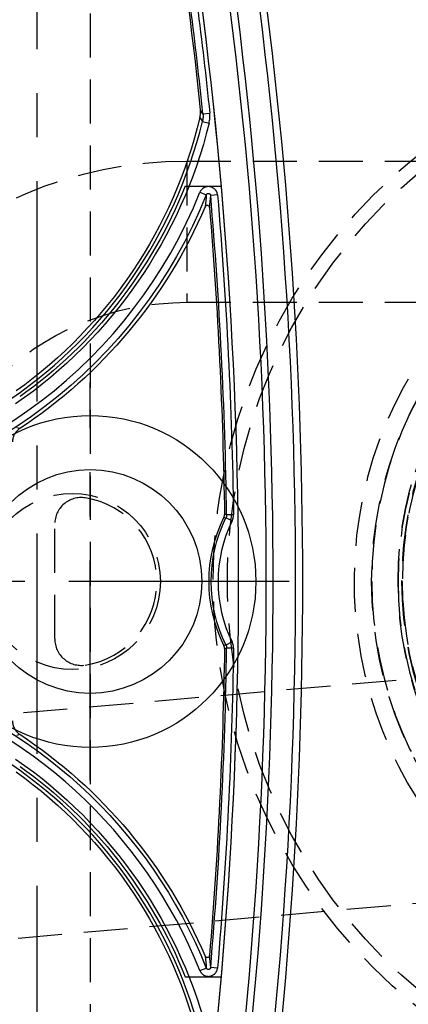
# Model space of a CAD drawing. Extents: x 2651 to 7771, y -1163 to 1075.
# Tile 344 of 490: x 5164 to 5186, y 264 to 320. Entities that reach past the tile are written whole.
import ezdxf

# ---------------------------------------------------------------- set-up
doc = ezdxf.new("R2010")
doc.units = 0
doc.header["$LTSCALE"] = 10
doc.linetypes.add('CENTER', pattern=[2, 1.25, -0.25, 0.25, -0.25])
doc.linetypes.add('HIDDEN', pattern=[0.375, 0.25, -0.125])
doc.layers.get('0').update_dxf_attribs({"linetype": 'CONTINUOUS'})
doc.layers.get('Defpoints').update_dxf_attribs({"linetype": 'CONTINUOUS'})
for name, color, linetype in [('1', 7, 'CONTINUOUS'), ('15', 7, 'CONTINUOUS'), ('97', 7, 'CONTINUOUS'), ('COOL', 150, 'HIDDEN'), ('DIM', 3, 'CONTINUOUS'), ('LAYER_094', 7, 'CONTINUOUS'), ('WARNINGS', 7, 'CONTINUOUS')]:
    doc.layers.add(name, color=color, linetype=linetype)
doc.styles.get("Standard").update_dxf_attribs({"font": 'romans.shx'})
doc.dimstyles.new('MM& INCH5', dxfattribs={"dimtxt": 5, "dimasz": 2.5, "dimexe": 1, "dimexo": 0.5, "dimtad": 0, "dimrnd": 1.38778e-17, "dimzin": 9, "dimdsep": 46, "dimtxsty": 'Standard', "dimblk": 'CLOSED', "dimcen": 0, "dimclrd": 3, "dimclre": 3, "dimclrt": 3, "dimazin": 2, "dimtfac": 0.75, "dimtofl": 0, "dimtmove": 0, "dimatfit": 3, "dimfxl": 0, "dimtolj": 1, "dimarcsym": 0})

# ---------------------------------------------------------------- blocks, each defined once
blk = doc.blocks.new('DFSF')
at = {"layer": '1', "color": 110, "linetype": 'Continuous'}
for p, q in [((1237.365, 541.434), (1235.315, 541.434)), ((1237.365, 496.554), (1235.315, 496.554))]:
    blk.add_line(p, q, dxfattribs=at)
at = {"layer": '1', "color": 252, "linetype": 'Continuous'}
for p, q in [((1236.531, 541.085), (1236.17, 540.94)), ((1235.533, 540.936), (1235.921, 540.903)), ((1234.624, 522.783), (1235.012, 522.777)), ((1234.704, 522.428), (1235.052, 522.6)), ((1234.704, 515.56), (1235.052, 515.388)), ((1234.624, 515.205), (1235.012, 515.211)), ((1235.533, 497.052), (1235.921, 497.085)), ((1236.531, 496.903), (1236.17, 497.048)), ((1236.39, 492.885), (1236.013, 492.977)), ((1236.36, 492.444), (1235.974, 492.403))]:
    blk.add_line(p, q, dxfattribs=at)
at = {"layer": '1', "color": 7, "linetype": 'Continuous', "extrusion": (0, 0, -1)}
for centre, radius, start, end in [((-1491.861, 518.994), 261.153, 351.21206, 8.78794), ((-1491.861, 518.994), 259.08, 351.21206, 8.78794), ((-1262.44, 551.472), 26.62, 305.5251, 346.6816), ((-1491.861, 518.994), 256.753, 0.8504, 4.74422), ((-1262.44, 551.472), 28.499, 303.3599, 336.8536), ((-1227.73, 518.994), 8.284, 153.9784, 206.0216), ((-1491.861, 518.994), 256.753, 355.25578, 359.1496), ((-1262.44, 486.516), 28.499, 23.1464, 56.6401), ((-1262.44, 486.516), 26.62, 13.3184, 54.4749), ((-1491.861, 518.994), 256.753, 351.40512, 354.0132)]:
    blk.add_arc(centre, radius, start, end, dxfattribs=at)
at = {"layer": '1', "color": 252, "linetype": 'Continuous'}
for centre, radius, start, end in [((1491.861, 518.994), 260.764, 171.21246, 188.78794), ((1491.861, 518.994), 257.526, 171.21206, 188.78794), ((1262.44, 551.472), 26.817, 193.7396, 235.4175), ((1262.44, 551.472), 27.914, 201.8464, 253.2169), ((1491.861, 518.994), 256.876, 175.1073, 179.15617), ((1227.73, 518.994), 7.773, 333.7827, 26.2173), ((1491.861, 518.994), 256.876, 180.84383, 184.8927), ((1262.44, 486.516), 27.914, 96.318, 158.1536), ((1262.44, 486.516), 26.817, 124.5825, 166.2604), ((1491.861, 518.994), 256.876, 185.93261, 188.61664)]:
    blk.add_arc(centre, radius, start, end, dxfattribs=at)
at = {"layer": '1', "color": 252, "linetype": 'Continuous', "extrusion": (0, 0, -1)}
for centre, radius, start, end in [((-1491.861, 518.994), 259.469, 351.21206, 8.78794), ((-1262.44, 551.472), 27.205, 304.5825, 346.2604), ((-1491.861, 518.994), 257.265, 0.84383, 4.8927), ((-1262.44, 551.472), 28.303, 286.7831, 338.1536), ((-1227.73, 518.994), 8.162, 153.7827, 206.2173), ((-1491.861, 518.994), 257.265, 355.1073, 359.15617), ((-1262.44, 486.516), 28.303, 21.8464, 83.7691), ((-1262.44, 486.516), 27.205, 13.7396, 55.4175), ((-1491.861, 518.994), 257.265, 351.32783, 354.06739)]:
    blk.add_arc(centre, radius, start, end, dxfattribs=at)
at = {"layer": '1', "color": 110, "linetype": 'Continuous'}
for start, end in [(171.21206, 180), (180, 188.78794)]:
    blk.add_arc((1491.861, 518.994), 257.526, start, end, dxfattribs=at)
at = {"layer": '1', "color": 110, "linetype": 'Continuous', "extrusion": (0, 0, -1)}
for centre, start, end in [((-1262.44, 551.472), 305.5251, 338.1823), ((-1262.44, 486.516), 21.8177, 54.4749)]:
    blk.add_arc(centre, 27.009, start, end, dxfattribs=at)
at = {"layer": '1', "color": 252, "linetype": 'Continuous'}
for points, knots in [([(1236.531, 541.085), (1236.52, 541.112), (1236.507, 541.138), (1236.484, 541.174), (1236.472, 541.192), (1236.459, 541.21), (1236.45, 541.221), (1236.445, 541.227), (1236.421, 541.254), (1236.401, 541.274), (1236.367, 541.301), (1236.35, 541.314), (1236.332, 541.326), (1236.32, 541.334), (1236.314, 541.338), (1236.282, 541.356), (1236.256, 541.368), (1236.215, 541.383), (1236.195, 541.39), (1236.174, 541.395), (1236.16, 541.398), (1236.153, 541.4), (1236.117, 541.407), (1236.088, 541.409), (1236.045, 541.41), (1236.024, 541.41), (1236.002, 541.408), (1235.987, 541.406), (1235.98, 541.405), (1235.944, 541.4), (1235.916, 541.393), (1235.875, 541.38), (1235.855, 541.373), (1235.835, 541.364), (1235.822, 541.358), (1235.816, 541.354), (1235.783, 541.337), (1235.759, 541.322), (1235.725, 541.296), (1235.708, 541.282), (1235.692, 541.267), (1235.682, 541.257), (1235.677, 541.252), (1235.652, 541.225), (1235.634, 541.203), (1235.61, 541.167), (1235.599, 541.148), (1235.589, 541.129), (1235.583, 541.116), (1235.579, 541.11), (1235.565, 541.076), (1235.546, 541.022), (1235.536, 540.965), (1235.533, 540.936)], [0, 0, 0, 0, 0.0625, 0.0625, 0.09375, 0.109375, 0.109375, 0.125, 0.125, 0.1875, 0.1875, 0.21875, 0.234375, 0.234375, 0.25, 0.25, 0.3125, 0.3125, 0.34375, 0.359375, 0.359375, 0.375, 0.375, 0.4375, 0.4375, 0.46875, 0.484375, 0.484375, 0.5, 0.5, 0.5625, 0.5625, 0.59375, 0.609375, 0.609375, 0.625, 0.625, 0.6875, 0.6875, 0.71875, 0.734375, 0.734375, 0.75, 0.75, 0.8125, 0.8125, 0.84375, 0.859375, 0.859375, 0.875, 0.875, 0.9375, 1, 1, 1, 1]), ([(1234.624, 522.783), (1234.623, 522.752), (1234.626, 522.691), (1234.636, 522.631), (1234.646, 522.586), (1234.652, 522.564), (1234.658, 522.542), (1234.663, 522.527), (1234.665, 522.52), (1234.678, 522.484), (1234.69, 522.456), (1234.704, 522.428)], [0, 0, 0, 0, 0.25, 0.5, 0.5, 0.625, 0.6875, 0.6875, 0.75, 0.75, 1, 1, 1, 1]), ([(1235.135, 522.805), (1235.11, 522.799), (1235.085, 522.793), (1235.044, 522.784), (1235.028, 522.78), (1235.012, 522.777)], [0, 0, 0, 0, 0.618522, 0.618522, 1, 1, 1, 1]), ([(1235.052, 522.6), (1235.075, 522.605), (1235.098, 522.61), (1235.139, 522.62), (1235.157, 522.624), (1235.175, 522.628)], [0, 0, 0, 0, 0.564246, 0.564246, 1, 1, 1, 1]), ([(1234.704, 515.56), (1234.69, 515.532), (1234.666, 515.476), (1234.65, 515.418), (1234.64, 515.373), (1234.635, 515.351), (1234.632, 515.328), (1234.63, 515.313), (1234.629, 515.305), (1234.625, 515.267), (1234.623, 515.236), (1234.624, 515.205)], [0, 0, 0, 0, 0.25, 0.5, 0.5, 0.625, 0.6875, 0.6875, 0.75, 0.75, 1, 1, 1, 1]), ([(1235.175, 515.359), (1235.151, 515.365), (1235.127, 515.371), (1235.086, 515.38), (1235.069, 515.384), (1235.052, 515.388)], [0, 0, 0, 0, 0.586818, 0.586818, 1, 1, 1, 1]), ([(1235.012, 515.211), (1235.037, 515.205), (1235.061, 515.2), (1235.102, 515.191), (1235.119, 515.187), (1235.135, 515.183)], [0, 0, 0, 0, 0.595884, 0.595884, 1, 1, 1, 1]), ([(1235.533, 497.052), (1235.536, 497.023), (1235.546, 496.966), (1235.565, 496.911), (1235.579, 496.878), (1235.583, 496.872), (1235.589, 496.859), (1235.599, 496.839), (1235.61, 496.821), (1235.634, 496.785), (1235.652, 496.763), (1235.677, 496.736), (1235.682, 496.731), (1235.692, 496.721), (1235.708, 496.706), (1235.725, 496.692), (1235.759, 496.666), (1235.783, 496.65), (1235.816, 496.634), (1235.822, 496.63), (1235.835, 496.624), (1235.855, 496.615), (1235.875, 496.608), (1235.916, 496.594), (1235.944, 496.588), (1235.98, 496.582), (1235.987, 496.581), (1236.002, 496.58), (1236.024, 496.578), (1236.045, 496.578), (1236.088, 496.578), (1236.117, 496.581), (1236.153, 496.588), (1236.16, 496.59), (1236.174, 496.593), (1236.195, 496.598), (1236.215, 496.605), (1236.256, 496.62), (1236.282, 496.632), (1236.314, 496.65), (1236.32, 496.654), (1236.332, 496.661), (1236.35, 496.673), (1236.367, 496.686), (1236.401, 496.714), (1236.421, 496.734), (1236.445, 496.761), (1236.45, 496.767), (1236.459, 496.778), (1236.472, 496.796), (1236.484, 496.813), (1236.507, 496.85), (1236.52, 496.876), (1236.531, 496.903)], [0, 0, 0, 0, 0.0625, 0.125, 0.125, 0.140625, 0.140625, 0.15625, 0.1875, 0.1875, 0.25, 0.25, 0.265625, 0.265625, 0.28125, 0.3125, 0.3125, 0.375, 0.375, 0.390625, 0.390625, 0.40625, 0.4375, 0.4375, 0.5, 0.5, 0.515625, 0.515625, 0.53125, 0.5625, 0.5625, 0.625, 0.625, 0.640625, 0.640625, 0.65625, 0.6875, 0.6875, 0.75, 0.75, 0.765625, 0.765625, 0.78125, 0.8125, 0.8125, 0.875, 0.875, 0.890625, 0.890625, 0.90625, 0.9375, 0.9375, 1, 1, 1, 1])]:
    blk.add_open_spline(points, degree=3, knots=knots, dxfattribs=at)
at = {"layer": '1', "color": 7, "linetype": 'Continuous'}
for points, knots in [([(1235.921, 540.903), (1235.921, 540.91), (1235.924, 540.924), (1235.928, 540.938), (1235.934, 540.951), (1235.938, 540.958), (1235.946, 540.97), (1235.95, 540.975), (1235.957, 540.983), (1235.961, 540.986), (1235.966, 540.991), (1235.974, 540.997), (1235.983, 541.003), (1235.992, 541.008), (1235.996, 541.01), (1236.003, 541.013), (1236.013, 541.017), (1236.023, 541.019), (1236.034, 541.021), (1236.038, 541.021), (1236.045, 541.022), (1236.056, 541.022), (1236.066, 541.021), (1236.077, 541.019), (1236.081, 541.018), (1236.088, 541.016), (1236.098, 541.013), (1236.108, 541.008), (1236.117, 541.003), (1236.121, 541), (1236.126, 540.996), (1236.135, 540.99), (1236.143, 540.982), (1236.149, 540.975), (1236.152, 540.971), (1236.156, 540.965), (1236.162, 540.956), (1236.167, 540.947), (1236.17, 540.94)], [0, 0, 0, 0, 0.0625, 0.125, 0.125, 0.1875, 0.1875, 0.25, 0.25, 0.28125, 0.28125, 0.3125, 0.375, 0.375, 0.40625, 0.40625, 0.4375, 0.5, 0.5, 0.53125, 0.53125, 0.5625, 0.625, 0.625, 0.65625, 0.65625, 0.6875, 0.75, 0.75, 0.78125, 0.78125, 0.8125, 0.875, 0.875, 0.90625, 0.90625, 0.9375, 1, 1, 1, 1]), ([(1235.987, 540.229), (1235.993, 540.252), (1236.003, 540.296), (1236.05, 540.334), (1236.103, 540.351), (1236.178, 540.346), (1236.214, 540.298), (1236.235, 540.27)], [0, 0, 0, 0, 0.205276, 0.387405, 0.502821, 0.700571, 1, 1, 1, 1]), ([(1247.177, 526.911), (1247.177, 526.949), (1247.172, 527.024), (1247.158, 527.097), (1247.145, 527.151), (1247.139, 527.169), (1247.131, 527.196), (1247.128, 527.205), (1247.122, 527.222), (1247.105, 527.267), (1247.07, 527.343), (1247.031, 527.406), (1247.004, 527.444), (1246.998, 527.452), (1246.987, 527.466), (1246.981, 527.474), (1246.963, 527.496), (1246.951, 527.51), (1246.913, 527.551), (1246.86, 527.603), (1246.8, 527.648), (1246.768, 527.669)], [0, 0, 0, 0, 0.125, 0.25, 0.25, 0.3125, 0.3125, 0.34375, 0.34375, 0.375, 0.5, 0.625, 0.625, 0.65625, 0.65625, 0.6875, 0.6875, 0.75, 0.75, 0.875, 1, 1, 1, 1]), ([(1235.052, 522.6), (1235.046, 522.613), (1235.04, 522.628), (1235.032, 522.649), (1235.03, 522.657), (1235.025, 522.671), (1235.02, 522.694), (1235.014, 522.731), (1235.012, 522.762), (1235.012, 522.777)], [0, 0, 0, 0, 0.25, 0.25, 0.375, 0.375, 0.5, 0.75, 1, 1, 1, 1]), ([(1235.135, 522.805), (1235.135, 522.789), (1235.137, 522.759), (1235.141, 522.729), (1235.146, 522.707), (1235.148, 522.7), (1235.152, 522.685), (1235.155, 522.678), (1235.162, 522.656), (1235.168, 522.642), (1235.175, 522.628)], [0, 0, 0, 0, 0.25, 0.5, 0.5, 0.625, 0.625, 0.75, 0.75, 1, 1, 1, 1]), ([(1235.012, 515.211), (1235.012, 515.226), (1235.013, 515.242), (1235.015, 515.265), (1235.016, 515.272), (1235.019, 515.287), (1235.023, 515.31), (1235.034, 515.346), (1235.046, 515.374), (1235.052, 515.388)], [0, 0, 0, 0, 0.25, 0.25, 0.375, 0.375, 0.5, 0.75, 1, 1, 1, 1]), ([(1235.175, 515.359), (1235.168, 515.346), (1235.156, 515.318), (1235.148, 515.289), (1235.143, 515.267), (1235.142, 515.259), (1235.139, 515.244), (1235.138, 515.237), (1235.136, 515.214), (1235.135, 515.199), (1235.135, 515.183)], [0, 0, 0, 0, 0.25, 0.5, 0.5, 0.625, 0.625, 0.75, 0.75, 1, 1, 1, 1]), ([(1246.768, 510.319), (1246.8, 510.34), (1246.86, 510.385), (1246.913, 510.436), (1246.951, 510.477), (1246.963, 510.492), (1246.981, 510.514), (1246.987, 510.521), (1246.998, 510.536), (1247.026, 510.574), (1247.07, 510.645), (1247.101, 510.713), (1247.118, 510.756), (1247.121, 510.765), (1247.128, 510.783), (1247.131, 510.792), (1247.139, 510.818), (1247.144, 510.836), (1247.158, 510.891), (1247.172, 510.964), (1247.177, 511.039), (1247.177, 511.076)], [0, 0, 0, 0, 0.125, 0.25, 0.25, 0.3125, 0.3125, 0.34375, 0.34375, 0.375, 0.5, 0.625, 0.625, 0.65625, 0.65625, 0.6875, 0.6875, 0.75, 0.75, 0.875, 1, 1, 1, 1]), ([(1236.235, 497.718), (1236.222, 497.698), (1236.199, 497.66), (1236.142, 497.639), (1236.086, 497.639), (1236.017, 497.668), (1235.998, 497.725), (1235.987, 497.758)], [0, 0, 0, 0, 0.20527, 0.387397, 0.502822, 0.700563, 1, 1, 1, 1]), ([(1236.17, 497.048), (1236.167, 497.041), (1236.164, 497.035), (1236.159, 497.026), (1236.156, 497.022), (1236.152, 497.017), (1236.149, 497.013), (1236.143, 497.005), (1236.137, 497), (1236.13, 496.994), (1236.126, 496.991), (1236.121, 496.988), (1236.117, 496.985), (1236.108, 496.98), (1236.101, 496.977), (1236.092, 496.973), (1236.087, 496.972), (1236.081, 496.97), (1236.077, 496.969), (1236.066, 496.967), (1236.059, 496.966), (1236.049, 496.966), (1236.044, 496.966), (1236.038, 496.967), (1236.034, 496.967), (1236.023, 496.969), (1236.016, 496.97), (1236.006, 496.974), (1236.002, 496.975), (1235.996, 496.978), (1235.992, 496.98), (1235.983, 496.985), (1235.977, 496.988), (1235.969, 496.995), (1235.965, 496.998), (1235.961, 497.002), (1235.957, 497.005), (1235.95, 497.013), (1235.946, 497.018), (1235.938, 497.03), (1235.934, 497.037), (1235.928, 497.05), (1235.924, 497.064), (1235.921, 497.078), (1235.921, 497.085)], [0, 0, 0, 0, 0.0625, 0.0625, 0.09375, 0.09375, 0.125, 0.125, 0.1875, 0.1875, 0.21875, 0.21875, 0.25, 0.25, 0.3125, 0.3125, 0.34375, 0.34375, 0.375, 0.375, 0.4375, 0.4375, 0.46875, 0.46875, 0.5, 0.5, 0.5625, 0.5625, 0.59375, 0.59375, 0.625, 0.625, 0.6875, 0.6875, 0.71875, 0.71875, 0.75, 0.75, 0.8125, 0.8125, 0.875, 0.875, 0.9375, 1, 1, 1, 1]), ([(1236.36, 492.444), (1236.356, 492.481), (1236.352, 492.555), (1236.355, 492.665), (1236.363, 492.739), (1236.371, 492.794), (1236.375, 492.812), (1236.382, 492.849), (1236.386, 492.867), (1236.39, 492.885)], [0, 0, 0, 0, 0.25, 0.5, 0.75, 0.75, 0.875, 0.875, 1, 1, 1, 1])]:
    blk.add_open_spline(points, degree=3, knots=knots, dxfattribs=at)
at = {"layer": '1', "color": 252, "linetype": 'Continuous'}
for points in [[(1235.921, 540.903), (1235.942, 540.674), (1235.964, 540.449), (1235.987, 540.229)], [(1236.235, 540.27), (1236.213, 540.488), (1236.191, 540.712), (1236.17, 540.94)], [(1246.925, 527.719), (1246.873, 527.702), (1246.821, 527.685), (1246.768, 527.669)], [(1246.768, 510.319), (1246.821, 510.303), (1246.873, 510.286), (1246.925, 510.269)], [(1235.987, 497.758), (1235.964, 497.539), (1235.942, 497.314), (1235.921, 497.085)], [(1236.17, 497.048), (1236.191, 497.276), (1236.213, 497.499), (1236.235, 497.718)], [(1236.013, 492.977), (1236.001, 492.93), (1235.983, 492.835), (1235.967, 492.692), (1235.963, 492.548), (1235.969, 492.452), (1235.974, 492.403)], [(1236.36, 492.444), (1236.409, 492.368), (1236.458, 492.292), (1236.508, 492.215)], [(1236.535, 492.648), (1236.487, 492.728), (1236.439, 492.807), (1236.39, 492.885)]]:
    blk.add_open_spline(points, degree=3, dxfattribs=at)
at = {"layer": '1', "color": 7, "linetype": 'Continuous'}
blk.add_open_spline([(1236.535, 492.648), (1236.527, 492.612), (1236.513, 492.541), (1236.502, 492.433), (1236.499, 492.324), (1236.504, 492.251), (1236.508, 492.215)], degree=3, dxfattribs=at)
blk = doc.blocks.new('*D82')
at = {"layer": 'Defpoints', "color": 0}
for p in [(5205.684, 387.642), (5075.684, -70.038), (5075.684, -149.784)]:
    blk.add_point(p, dxfattribs=at)
at = {"layer": 'DIM', "color": 3, "lineweight": -2}
blk.add_line((5075.684, -70.538), (5075.684, -149.784), dxfattribs=at)
at = {"layer": 'DIM', "color": 3, "insert": (5075.684, -172.79), "char_height": 5, "attachment_point": 5, "rotation": 90}
blk.add_mtext('\\A1;130 [5.118]', dxfattribs=at)
blk = doc.blocks.new('_Closed')
at = {"color": 0, "linetype": 'ByBlock', "lineweight": -2}
for p, q in [((-1, 0.167), (0, 0)), ((-1, 0.167), (-1, -0.167)), ((0, 0), (-1, -0.167)), ((0, 0), (-1, 0))]:
    blk.add_line(p, q, dxfattribs=at)
blk = doc.blocks.new('*D83')
at = {"layer": 'Defpoints', "color": 0}
for p in [(5205.684, 387.642), (5008.684, -108.878), (5008.684, -149.784)]:
    blk.add_point(p, dxfattribs=at)
at = {"layer": 'DIM', "color": 3, "lineweight": -2}
blk.add_line((5008.684, -109.378), (5008.684, -149.784), dxfattribs=at)
at = {"layer": 'DIM', "color": 3, "insert": (5008.684, -172.79), "char_height": 5, "attachment_point": 5, "rotation": 90}
blk.add_mtext('\\A1;197 [7.756]', dxfattribs=at)
blk = doc.blocks.new('*D95')
at = {"layer": 'Defpoints', "color": 0}
for p in [(5205.684, 387.642), (4911.365, 319.642), (4930.684, 319.642)]:
    blk.add_point(p, dxfattribs=at)
at = {"layer": 'DIM', "color": 3, "lineweight": -2}
blk.add_line((4930.184, 319.642), (4911.365, 319.642), dxfattribs=at)
at = {"layer": 'DIM', "color": 3, "insert": (4890.502, 319.642), "char_height": 5, "attachment_point": 5}
blk.add_mtext('\\A1;68 [2.677]', dxfattribs=at)
blk = doc.blocks.new('*D96')
at = {"layer": 'Defpoints', "color": 0}
for p in [(5205.684, 387.642), (4911.365, 255.642), (4930.684, 255.642)]:
    blk.add_point(p, dxfattribs=at)
at = {"layer": 'DIM', "color": 3, "lineweight": -2}
blk.add_line((4930.184, 255.642), (4911.365, 255.642), dxfattribs=at)
at = {"layer": 'DIM', "color": 3, "insert": (4888.359, 255.642), "char_height": 5, "attachment_point": 5}
blk.add_mtext('\\A1;132 [5.197]', dxfattribs=at)
blk = doc.blocks.new('*D97')
at = {"layer": 'Defpoints', "color": 0}
for p in [(5205.684, 387.642), (4911.365, 212.642), (4930.684, 212.642)]:
    blk.add_point(p, dxfattribs=at)
at = {"layer": 'DIM', "color": 3, "lineweight": -2}
blk.add_line((4930.184, 212.642), (4911.365, 212.642), dxfattribs=at)
at = {"layer": 'DIM', "color": 3, "insert": (4890.74, 212.642), "char_height": 5, "attachment_point": 5}
blk.add_mtext('\\A1;175 [6.89]', dxfattribs=at)
blk = doc.blocks.new('*D98')
at = {"layer": 'Defpoints', "color": 0}
for p in [(5205.684, 387.642), (4911.365, 182.642), (4930.684, 182.642)]:
    blk.add_point(p, dxfattribs=at)
at = {"layer": 'DIM', "color": 3, "lineweight": -2}
blk.add_line((4930.184, 182.642), (4911.365, 182.642), dxfattribs=at)
at = {"layer": 'DIM', "color": 3, "insert": (4888.002, 182.642), "char_height": 5, "attachment_point": 5}
blk.add_mtext('\\A1;205 [8.071]', dxfattribs=at)
blk = doc.blocks.new('*D99')
at = {"layer": 'Defpoints', "color": 0}
for p in [(5205.684, 387.642), (4911.365, 162.642), (4930.684, 162.642)]:
    blk.add_point(p, dxfattribs=at)
at = {"layer": 'DIM', "color": 3, "lineweight": -2}
blk.add_line((4930.184, 162.642), (4911.365, 162.642), dxfattribs=at)
at = {"layer": 'DIM', "color": 3, "insert": (4888.002, 162.642), "char_height": 5, "attachment_point": 5}
blk.add_mtext('\\A1;225 [8.858]', dxfattribs=at)
blk = doc.blocks.new('*D100')
at = {"layer": 'Defpoints', "color": 0}
for p in [(5205.684, 387.642), (4911.365, 119.642), (4930.684, 119.642)]:
    blk.add_point(p, dxfattribs=at)
at = {"layer": 'DIM', "color": 3, "lineweight": -2}
blk.add_line((4930.184, 119.642), (4911.365, 119.642), dxfattribs=at)
at = {"layer": 'DIM', "color": 3, "insert": (4885.621, 119.642), "char_height": 5, "attachment_point": 5}
blk.add_mtext('\\A1;268 [10.551]', dxfattribs=at)
blk = doc.blocks.new('*D101')
at = {"layer": 'Defpoints', "color": 0}
for p in [(5205.684, 387.642), (4911.365, 55.642), (4930.684, 55.642)]:
    blk.add_point(p, dxfattribs=at)
at = {"layer": 'DIM', "color": 3, "lineweight": -2}
blk.add_line((4930.184, 55.642), (4911.365, 55.642), dxfattribs=at)
at = {"layer": 'DIM', "color": 3, "insert": (4885.621, 55.642), "char_height": 5, "attachment_point": 5}
blk.add_mtext('\\A1;332 [13.071]', dxfattribs=at)
blk = doc.blocks.new('*D102')
at = {"layer": 'Defpoints', "color": 0}
for p in [(5205.684, 387.642), (4911.365, 12.642), (4930.684, 12.642)]:
    blk.add_point(p, dxfattribs=at)
at = {"layer": 'DIM', "color": 3, "lineweight": -2}
blk.add_line((4930.184, 12.642), (4911.365, 12.642), dxfattribs=at)
at = {"layer": 'DIM', "color": 3, "insert": (4885.621, 12.642), "char_height": 5, "attachment_point": 5}
blk.add_mtext('\\A1;375 [14.764]', dxfattribs=at)
blk = doc.blocks.new('*D103')
at = {"layer": 'Defpoints', "color": 0}
for p in [(5205.684, 387.642), (4911.365, -22.358), (4996.156, -22.358)]:
    blk.add_point(p, dxfattribs=at)
at = {"layer": 'DIM', "color": 3, "lineweight": -2}
blk.add_line((4995.656, -22.358), (4911.365, -22.358), dxfattribs=at)
at = {"layer": 'DIM', "color": 3, "insert": (4885.621, -22.358), "char_height": 5, "attachment_point": 5}
blk.add_mtext('\\A1;410 [16.142]', dxfattribs=at)
blk = doc.blocks.new('*D106')
at = {"layer": 'Defpoints', "color": 0}
for p in [(5205.684, 387.642), (4902.515, -82.358), (4982.164, -82.358)]:
    blk.add_point(p, dxfattribs=at)
at = {"layer": 'DIM', "color": 3, "lineweight": -2}
blk.add_line((4981.664, -82.358), (4902.515, -82.358), dxfattribs=at)
at = {"layer": 'DIM', "color": 3, "insert": (4876.771, -82.358), "char_height": 5, "attachment_point": 5}
blk.add_mtext('\\A1;470 [18.504]', dxfattribs=at)
blk = doc.blocks.new('*D107')
at = {"layer": 'Defpoints', "color": 0}
for p in [(5205.684, 387.642), (4911.365, -47.358), (5053.004, -47.358)]:
    blk.add_point(p, dxfattribs=at)
at = {"layer": 'DIM', "color": 3, "lineweight": -2}
blk.add_line((5052.504, -47.358), (4911.365, -47.358), dxfattribs=at)
at = {"layer": 'DIM', "color": 3, "insert": (4885.621, -47.358), "char_height": 5, "attachment_point": 5}
blk.add_mtext('\\A1;435 [17.126]', dxfattribs=at)
blk = doc.blocks.new('*D254')
at = {"layer": 'Defpoints', "color": 0}
for p in [(5205.684, 387.642), (4911.365, 287.642), (4958.184, 287.642)]:
    blk.add_point(p, dxfattribs=at)
at = {"layer": 'DIM', "color": 3, "lineweight": -2}
blk.add_line((4957.684, 287.642), (4911.365, 287.642), dxfattribs=at)
at = {"layer": 'DIM', "color": 3, "insert": (4888.359, 287.642), "char_height": 5, "attachment_point": 5}
blk.add_mtext('\\A1;100 [3.937]', dxfattribs=at)
blk = doc.blocks.new('*D255')
at = {"layer": 'Defpoints', "color": 0}
for p in [(5205.684, 387.642), (4911.365, 87.642), (4958.184, 87.642)]:
    blk.add_point(p, dxfattribs=at)
at = {"layer": 'DIM', "color": 3, "lineweight": -2}
blk.add_line((4957.684, 87.642), (4911.365, 87.642), dxfattribs=at)
at = {"layer": 'DIM', "color": 3, "insert": (4885.621, 87.642), "char_height": 5, "attachment_point": 5}
blk.add_mtext('\\A1;300 [11.811]', dxfattribs=at)
blk = doc.blocks.new('*D300')
at = {"layer": 'Defpoints', "color": 0}
for p in [(5205.684, 387.642), (5095.684, -137.358), (5095.684, -149.784)]:
    blk.add_point(p, dxfattribs=at)
at = {"layer": 'DIM', "color": 3, "lineweight": -2}
blk.add_line((5095.684, -137.858), (5095.684, -149.784), dxfattribs=at)
at = {"layer": 'DIM', "color": 3, "insert": (5095.684, -172.79), "char_height": 5, "attachment_point": 5, "rotation": 90}
blk.add_mtext('\\A1;110 [4.331]', dxfattribs=at)
blk = doc.blocks.new('A$C069B29F4')
at = {"layer": '15', "color": 252, "linetype": 'HIDDEN'}
blk.add_line((-32.5, -76.154), (-32.5, -84.154), dxfattribs=at)
at = {"layer": '15', "color": 254, "linetype": 'HIDDEN'}
for p, q in [((0, -76.154), (-32.5, -76.154)), ((-32.5, -84.154), (0, -84.154))]:
    blk.add_line(p, q, dxfattribs=at)
at = {"layer": '15', "color": 254, "linetype": 'HIDDEN', "extrusion": (0, 0, -1)}
for radius in [21.995, 20.5, 20.3, 20.28]:
    blk.add_circle((0, -100), radius, dxfattribs=at)
at = {"layer": '15', "color": 254, "linetype": 'HIDDEN'}
blk.add_circle((0, -100), 20.245, dxfattribs=at)
blk.add_arc((-32.5, -99.754), 23.6, 90, 180, dxfattribs=at)
at = {"layer": '15', "color": 254, "linetype": 'HIDDEN', "extrusion": (0, 0, -1)}
blk.add_arc((32.5, -99.754), 15.6, 0, 90, dxfattribs=at)
at = {"layer": '97', "color": 2, "linetype": 'HIDDEN'}
for p, q in [((-16.879, -105.286), (-49.039, -108.1)), ((-49.561, -120.894), (-4.445, -116.947))]:
    blk.add_line(p, q, dxfattribs=at)
for radius in [31, 22.005]:
    blk.add_circle((0, -100), radius, dxfattribs=at)
at = {"layer": '97', "color": 252, "linetype": 'HIDDEN'}
for radius in [30.2, 20.505]:
    blk.add_circle((0, -100), radius, dxfattribs=at)
at = {"layer": '97', "color": 2, "linetype": 'HIDDEN'}
blk.add_arc((0, -100), 23.005, 94.005, 85.995, dxfattribs=at)

msp = doc.modelspace()

# ---------------------------------------------------------------- linework, layer by layer
at = {"layer": 'COOL', "color": 1, "linetype": 'CENTER'}
msp.add_line((5164.684, 237.857), (5164.684, 325.374), dxfattribs=at)
at = {"layer": 'COOL'}
msp.add_lwpolyline([(5161.684, 249.575), (5161.684, 323.642), (5164.684, 325.374), (5167.684, 323.642), (5167.684, 249.575)], dxfattribs=at)
at = {"layer": 'COOL', "linetype": 'Continuous'}
for radius in [9.42, 6.35]:
    msp.add_circle((5167.684, 287.642), radius, dxfattribs=at)
at = {"layer": 'LAYER_094', "color": 6, "linetype": 'HIDDEN'}
msp.add_line((5165.684, 284.38), (5165.684, 290.904), dxfattribs=at)
msp.add_circle((5166.684, 287.642), 5, dxfattribs=at)
for centre, radius, start, end in [((5167.184, 290.904), 1.5, 81.2853, 180), ((5166.684, 287.642), 4.8, 278.7147, 81.2853), ((5167.184, 284.38), 1.5, 180, 278.7147)]:
    msp.add_arc(centre, radius, start, end, dxfattribs=at)
at = {"layer": 'WARNINGS', "color": 1, "linetype": 'CENTER'}
for p, q in [((5167.684, 276.338), (5167.684, 298.946)), ((5178.988, 287.642), (5156.38, 287.642))]:
    msp.add_line(p, q, dxfattribs=at)

# ---------------------------------------------------------------- block references
at = {"layer": 'DIM'}
msp.add_blockref('A$C069B29F4', (5205.684, 387.642), dxfattribs=at)
at = {"layer": 'DIM', "rotation": 180}
msp.add_blockref('DFSF', (6410.458, 806.636), dxfattribs=at)

# ---------------------------------------------------------------- dimensions: what is measured, and where the dimension line sits
at = {"layer": 'DIM'}
for feature_location, offset, dtype, picture, middle in [((4982.164, -82.358), (-79.649, 0), 0, '*D106', (4876.771, -82.358)), ((4996.156, -22.358), (-84.791, 0), 0, '*D103', (4885.621, -22.358)), ((5053.004, -47.358), (-141.639, 0), 0, '*D107', (4885.621, -47.358)), ((4930.684, 55.642), (-19.319, 0), 0, '*D101', (4885.621, 55.642)), ((4930.684, 12.642), (-19.319, 0), 0, '*D102', (4885.621, 12.642)), ((4958.184, 87.642), (-46.819, 0), 0, '*D255', (4885.621, 87.642)), ((4930.684, 119.642), (-19.319, 0), 0, '*D100', (4885.621, 119.642)), ((4930.684, 182.642), (-19.319, 0), 0, '*D98', (4888.002, 182.642)), ((4930.684, 162.642), (-19.319, 0), 0, '*D99', (4888.002, 162.642)), ((4930.684, 255.642), (-19.319, 0), 0, '*D96', (4888.359, 255.642)), ((4958.184, 287.642), (-46.819, 0), 0, '*D254', (4888.359, 287.642)), ((4930.684, 319.642), (-19.319, 0), 0, '*D95', (4890.502, 319.642)), ((4930.684, 212.642), (-19.319, 0), 0, '*D97', (4890.74, 212.642)), ((5008.684, -108.878), (0, -40.906), 1, '*D83', (5008.684, -172.79)), ((5075.684, -70.038), (0, -79.746), 1, '*D82', (5075.684, -172.79)), ((5095.684, -137.358), (0, -12.426), 1, '*D300', (5095.684, -172.79))]:
    dim = msp.add_ordinate_dim(feature_location=feature_location, offset=offset, dtype=dtype, origin=(5205.684, 387.642), dimstyle='MM& INCH5', dxfattribs=at)
    dim.commit()
    dim.dimension.update_dxf_attribs({"geometry": picture, "text_midpoint": middle})

doc.saveas('drawing.dxf')
